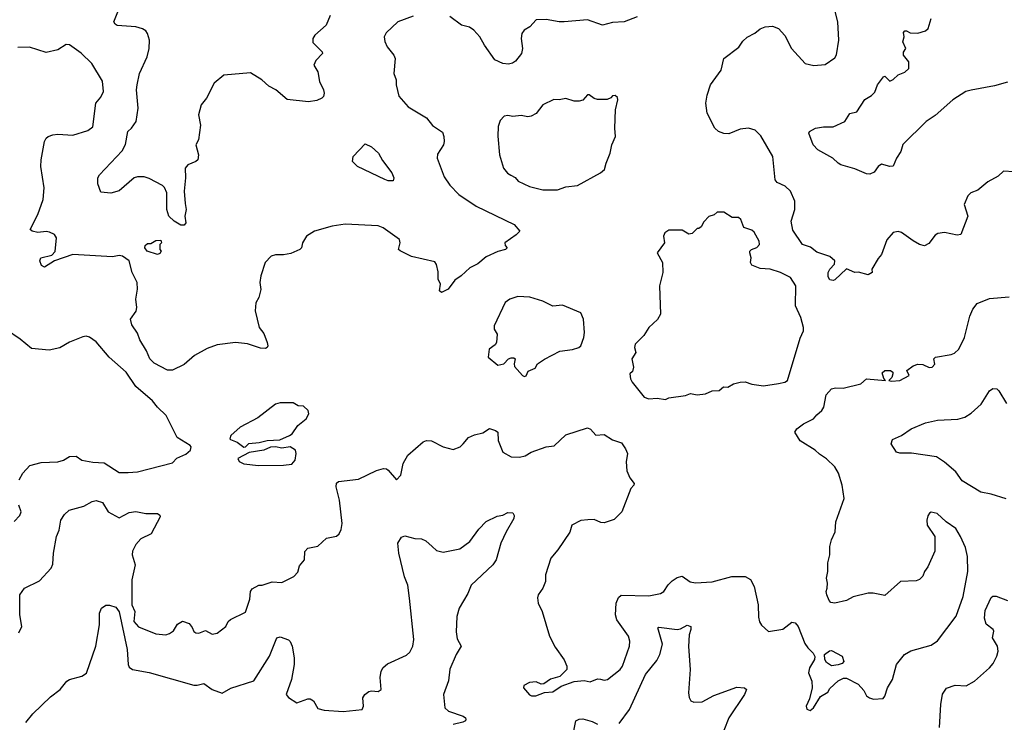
# Model space of a CAD drawing. Extents: x 1690054 to 1842981, y 782881 to 914114.
# Tile 553 of 656: x 1780595 to 1786525, y 848747 to 852978. Entities that reach past the tile are written whole.
import ezdxf

# ---------------------------------------------------------------- set-up
doc = ezdxf.new("R2010")
doc.units = 0

msp = doc.modelspace()

# ---------------------------------------------------------------- linework, layer by layer
at = {"layer": '0CON10XD'}
for points in [[(1781591.2, 851871.2), (1781597.9, 851835), (1781590.9, 851795), (1781596.5, 851755), (1781585, 851741.1), (1781565, 851741.5), (1781525, 851764.4), (1781494.3, 851795), (1781482.5, 851835), (1781480.5, 851935), (1781467.8, 851967.8), (1781455, 851980), (1781375, 852022), (1781345, 852032.5), (1781305, 852032.5), (1781285, 852025.8), (1781195, 851947.5), (1781145, 851934), (1781085, 851940), (1781065, 851990), (1781066.7, 852025), (1781075.9, 852044.1), (1781212.2, 852187.8), (1781233, 852227), (1781246.8, 852305), (1781269.5, 852325), (1781297.5, 852365), (1781308.8, 852445), (1781299.4, 852555), (1781302.2, 852585), (1781316.9, 852655), (1781363.5, 852755), (1781375.6, 852805), (1781376.5, 852855), (1781365.5, 852895.5), (1781355, 852910), (1781335, 852922.9), (1781295, 852934.3), (1781183, 852943), (1781170.3, 852950.3), (1781162, 852965), (1781191.4, 853035)], [(1782465, 853003.3), (1782442, 852945), (1782372.5, 852885), (1782361.4, 852865), (1782361.3, 852841.3), (1782416.2, 852785), (1782418.8, 852775), (1782378.2, 852731.8), (1782367.1, 852705), (1782390, 852665), (1782400, 852605), (1782425.7, 852555), (1782429.2, 852535), (1782424.2, 852515.8), (1782415, 852506.2), (1782385, 852492), (1782335, 852484.2), (1782206.8, 852496.8), (1782138, 852555), (1782095, 852578.2), (1782052.9, 852615), (1781985, 852657.5), (1781825, 852643.3), (1781765.8, 852595), (1781720, 852505), (1781688.8, 852465), (1781671.2, 852405), (1781683.3, 852343.3), (1781671.9, 852255), (1781656, 852225), (1781672.5, 852165), (1781667.5, 852135), (1781656.3, 852123.7), (1781608.8, 852105), (1781592.2, 852085), (1781593.7, 852025), (1781585.3, 851945), (1781591.2, 851871.2)], [(1784736.1, 852523.9), (1784756.2, 852585), (1784818.8, 852675), (1784836.2, 852745), (1784927, 852813), (1784950.9, 852849.1), (1784977, 852873), (1785023.2, 852896.8), (1785055, 852922.5), (1785085, 852934.2), (1785128.8, 852938.8), (1785164.2, 852924.2), (1785202.3, 852882.3), (1785243.8, 852805), (1785325, 852714.3), (1785377.3, 852702.7), (1785445, 852709.2), (1785505, 852748.8), (1785514.3, 852765.7), (1785528.6, 852855), (1785523.1, 852965), (1785498.9, 853058.9)], [(1782965, 852999.2), (1782873.3, 852965), (1782801.7, 852898.3), (1782790, 852875), (1782793.6, 852846.4), (1782808, 852815), (1782848, 852765), (1782856, 852745), (1782848.5, 852655), (1782863.3, 852615), (1782863.3, 852585), (1782878.3, 852518.3), (1782935, 852453.3), (1783045, 852388), (1783081.7, 852341.7), (1783140.9, 852300.9), (1783150.6, 852275), (1783152.2, 852245), (1783146.7, 852225), (1783112.1, 852167.9), (1783108.6, 852145), (1783152, 852032), (1783185, 851982), (1783239.2, 851925), (1783345, 851855.7), (1783574.1, 851744.1), (1783607.5, 851705), (1783585, 851683.3)], [(1784313.3, 852995), (1784235, 852964.3), (1784165, 852961.4), (1784105, 852944.3), (1784015, 852976.9), (1783875, 852964.2), (1783845, 852964.2), (1783765, 852980), (1783705, 852976.7), (1783667.5, 852935), (1783634.1, 852915.9), (1783618.8, 852895), (1783615.8, 852865), (1783623.8, 852805), (1783617.5, 852775), (1783581.7, 852728.3), (1783563.9, 852716.1), (1783538.8, 852711.2), (1783505.8, 852714.2), (1783456.9, 852736.9), (1783394.2, 852824.2), (1783367.3, 852875), (1783330.6, 852915), (1783305, 852932.2), (1783255, 852944.3), (1783185, 852997.1)], [(1786545, 852602.5), (1786465, 852578.9), (1786325, 852552.9), (1786292.5, 852545), (1786214.3, 852495.7), (1786108.8, 852401.2), (1786055, 852365.8), (1785914.2, 852225.8), (1785900.8, 852185), (1785875.4, 852144.6), (1785855, 852096.7), (1785835, 852093.8), (1785785, 852108.8), (1785765, 852093.3), (1785740.5, 852059.5), (1785715, 852048.8), (1785695, 852050), (1785625, 852080), (1785540, 852105), (1785523.6, 852113.6), (1785492.5, 852145), (1785402.5, 852195), (1785373.8, 852225), (1785347.5, 852295), (1785352.5, 852305), (1785387.5, 852325), (1785435, 852332.5), (1785495, 852332.5), (1785563.8, 852365), (1785595, 852412.5), (1785635.9, 852424.1), (1785685, 852497.5), (1785725, 852522.5), (1785745, 852542.5), (1785762, 852585), (1785796.7, 852633.3), (1785805, 852637.5), (1785835, 852607.5), (1785855, 852617.5), (1785885, 852646.2), (1785925, 852662), (1785950, 852685), (1785950, 852725), (1785917.5, 852765), (1785918.3, 852781.7), (1785932.5, 852805), (1785913.9, 852843.9), (1785922.5, 852875), (1785918.3, 852901.7), (1785925, 852910), (1785935, 852910), (1785958.3, 852898.3), (1786005, 852897.5), (1786049.5, 852910.5), (1786066, 852925), (1786083.8, 852985)], [(1783585, 851683.3), (1783517.5, 851635), (1783518.3, 851618.3), (1783530, 851605), (1783520, 851595), (1783475, 851582.9), (1783405, 851549.4), (1783355, 851507.1), (1783305.5, 851484.5), (1783253.8, 851435), (1783215, 851408.8), (1783175.8, 851355), (1783136, 851336), (1783124.4, 851345), (1783130.4, 851385), (1783114.6, 851415), (1783115, 851460), (1783105, 851503.8), (1783095, 851520), (1782955, 851551.4), (1782886.4, 851586.4), (1782877.5, 851595), (1782887.5, 851635), (1782882.5, 851655), (1782785, 851724.2), (1782755, 851737.5), (1782555, 851747.2), (1782476.7, 851735), (1782370, 851705), (1782323.3, 851675), (1782297.5, 851635), (1782292.5, 851605), (1782282.5, 851595), (1782229.2, 851570.8), (1782185, 851562.2), (1782135, 851562.5), (1782110, 851555), (1782074.3, 851515), (1782048.1, 851435), (1782041.4, 851395), (1782047.3, 851352.7), (1782035.8, 851304.2), (1782017.7, 851272.3), (1782013.8, 851225), (1782036.7, 851125), (1782065, 851087.5), (1782086.2, 851035), (1782090, 851015), (1782085.9, 851004.1), (1782075, 850998.8), (1782045, 850999.2), (1781966.4, 851026.4), (1781895, 851034.5), (1781785, 851019.4), (1781725, 850997.5), (1781648.8, 850955), (1781585, 850902.5), (1781515, 850868), (1781485, 850867.1), (1781405, 850910), (1781380, 850935), (1781360, 850985), (1781319.7, 851049.7), (1781305, 851090), (1781270.2, 851140.2), (1781263.6, 851175), (1781296.8, 851223.2), (1781301.1, 851245), (1781295.7, 851295), (1781305.7, 851355), (1781302.5, 851395), (1781273.3, 851455), (1781253.9, 851525), (1781215, 851554.4), (1781195, 851558), (1781155, 851550.5), (1780916.2, 851563.8), (1780804.1, 851525.9), (1780745, 851488.8), (1780727.7, 851497.7), (1780717.1, 851525), (1780723.1, 851545), (1780789.4, 851560.6), (1780808.3, 851581.7), (1780816.2, 851665), (1780806, 851685), (1780775, 851699.6), (1780755, 851702.7), (1780705, 851696.6), (1780670, 851705), (1780659.2, 851715), (1780704.5, 851805.5), (1780736.9, 851895), (1780743.5, 851965), (1780721.9, 852095), (1780725.5, 852134.5), (1780745.5, 852244.5), (1780754.6, 852265.4), (1780766.2, 852275), (1780794.5, 852285.5), (1780825, 852288.1), (1780916.4, 852283.6), (1781005, 852310), (1781035, 852333.8), (1781053.8, 852475), (1781085, 852511.2), (1781100.8, 852545), (1781095, 852607.5), (1781029.2, 852715), (1780965, 852776.9), (1780895, 852826.2), (1780875, 852828.8), (1780825, 852797.1), (1780755, 852780.8), (1780655, 852812.5), (1780585, 852811.2)], [(1783745, 851952.9), (1783835, 851954.2), (1783885, 851972.5), (1783955, 851980), (1784093.3, 852055), (1784116.7, 852075), (1784126.2, 852115), (1784152, 852175), (1784161.4, 852225), (1784182.9, 852275), (1784178.6, 852325), (1784183.8, 852435), (1784197.5, 852495), (1784195, 852510), (1784181.7, 852521.7), (1784165, 852520), (1784155, 852507.5), (1784133, 852497), (1784075, 852498), (1784054.1, 852504.1), (1784025, 852526), (1784013.8, 852525), (1783985.7, 852494.3), (1783965, 852488), (1783935, 852488), (1783885, 852504), (1783843.9, 852496.1), (1783811.7, 852498.3), (1783746.7, 852465), (1783705.9, 852414.1), (1783675, 852396.7), (1783655, 852393.3), (1783615, 852401.2), (1783565, 852396), (1783535, 852402), (1783512.7, 852397.3), (1783488.8, 852371.2), (1783477.1, 852335), (1783475.7, 852275.7), (1783485.8, 852164.2), (1783508, 852085), (1783533.5, 852053.5), (1783552.5, 852042.5), (1783578.3, 852028.3), (1783597.5, 852005), (1783665, 851974.4), (1783745, 851952.9)], [(1786582.4, 852062.4), (1786520, 852065), (1786487.5, 852035), (1786425, 852001.2), (1786365, 851951.2), (1786322.5, 851935), (1786305, 851916.7), (1786284, 851865), (1786304.2, 851795), (1786262.5, 851685), (1786240.5, 851680.5), (1786165, 851696.9), (1786125, 851691.4), (1786109.1, 851680.9), (1786069.7, 851630.3), (1786045, 851616), (1786015, 851624.2), (1785975, 851645.8), (1785905, 851696), (1785885, 851703.3), (1785855, 851696.7), (1785817.6, 851652.4), (1785786, 851564), (1785765, 851540), (1785727.5, 851475), (1785730, 851455), (1785705, 851442.5), (1785647, 851457), (1785625, 851456.7), (1785575, 851477.5), (1785505, 851412.5), (1785495, 851407.5), (1785475, 851412.5), (1785465, 851430), (1785464.3, 851455.7), (1785474.2, 851475.8), (1785502.5, 851505), (1785503.3, 851525), (1785475, 851552), (1785395, 851577.5), (1785357.7, 851607.7), (1785308.8, 851625), (1785250.7, 851710.7), (1785241.4, 851765), (1785264.2, 851835), (1785262.5, 851885), (1785236.3, 851946.3), (1785206, 851975), (1785157.9, 851997.9), (1785145, 852013.3), (1785130, 852155), (1785058.3, 852278.3), (1785025, 852312.9), (1784985, 852324.4), (1784935, 852318.9), (1784865, 852291.4), (1784835, 852292.9), (1784803.8, 852305), (1784782, 852325), (1784736, 852415), (1784728, 852475), (1784736.1, 852523.9)], [(1782815, 852007.1), (1782793.8, 852015), (1782628.8, 852095), (1782598.6, 852125), (1782603.6, 852155), (1782675, 852230), (1782715, 852212), (1782756.2, 852175), (1782779.5, 852129.5), (1782836.2, 852055), (1782848.8, 852025), (1782845, 852007.5), (1782815, 852007.1)], [(1784485, 850690.9), (1784505, 850701.4), (1784605, 850714.7), (1784635, 850726.2), (1784675, 850720), (1784725.3, 850724.7), (1784765, 850742.5), (1784807.5, 850745), (1784833, 850767), (1784860, 850765), (1784894.2, 850785.8), (1784935, 850796.2), (1784965, 850796.7), (1785005, 850784), (1785073.7, 850773.7), (1785165, 850786.7), (1785203.3, 850795), (1785220, 850805), (1785295, 851060), (1785316.2, 851105), (1785316, 851125), (1785298.8, 851185), (1785266.7, 851255), (1785270, 851375), (1785236.5, 851425), (1785176.6, 851456.6), (1785115, 851475.7), (1785055, 851479.6), (1785005, 851500), (1784996.7, 851515), (1785000, 851545), (1784992.5, 851575), (1784992.5, 851585), (1785002.5, 851595), (1785035, 851606), (1785050, 851625), (1785048.1, 851645), (1785018.3, 851698.3), (1785005, 851710), (1784957, 851727), (1784937.5, 851775), (1784925, 851786.7), (1784885, 851787.5), (1784835, 851820), (1784795, 851820), (1784777, 851803), (1784745, 851792.5), (1784715, 851760), (1784698.3, 851731.7), (1784685, 851720), (1784675, 851720), (1784645, 851690), (1784625, 851687.5), (1784585, 851710), (1784505, 851710), (1784480, 851695), (1784472.5, 851675), (1784477.5, 851635), (1784433.3, 851575), (1784466.7, 851515), (1784468, 851455), (1784448, 851375), (1784454.2, 851205.8), (1784436.8, 851173.2), (1784383.8, 851125), (1784353.9, 851076.1), (1784302.5, 851025), (1784297.5, 851005), (1784306.4, 850973.6), (1784282.5, 850935), (1784292.5, 850885), (1784285, 850860), (1784270, 850845), (1784273.3, 850815), (1784283.3, 850795), (1784356, 850705), (1784384.3, 850694.3), (1784435, 850698.1), (1784485, 850690.9)], [(1781425, 851564.2), (1781363.3, 851585), (1781350, 851605), (1781351.7, 851618.3), (1781365, 851630), (1781385, 851630), (1781415, 851647.5), (1781445, 851650), (1781450, 851635), (1781440, 851625), (1781440, 851595), (1781447.5, 851585), (1781439.3, 851570.7), (1781425, 851564.2)], [(1780590, 849285), (1780608.6, 849325), (1780595.7, 849394.3), (1780595.8, 849515), (1780624.4, 849555.6), (1780715, 849600), (1780785.8, 849675), (1780795, 849700), (1780798.5, 849765), (1780817.9, 849865), (1780832.5, 849905), (1780842.9, 849965), (1780865, 849999.2), (1780893.1, 850025), (1780981.7, 850048.3), (1781032.4, 850077.6), (1781055, 850081.9), (1781095, 850070.8), (1781128, 850015), (1781195, 849978.6), (1781255, 850010), (1781295, 850015.6), (1781355, 850004.3), (1781425, 850003.8), (1781440, 849995), (1781441.2, 849985), (1781388, 849882), (1781325, 849851.2), (1781295, 849818.8), (1781275, 849777.5), (1781273.5, 849755), (1781291.4, 849695), (1781271.2, 849605), (1781270.9, 849455), (1781287.8, 849415), (1781283.1, 849355), (1781311.7, 849321.7), (1781415, 849280.6), (1781475.6, 849274.4), (1781498.3, 849281.7), (1781521.7, 849298.3), (1781545, 849337.5), (1781575, 849356.2), (1781615, 849342.5), (1781635, 849317.5), (1781644.2, 849294.2), (1781655.9, 849285.9), (1781675, 849283.8), (1781715, 849300), (1781755, 849278.8), (1781785, 849284), (1781836.7, 849325), (1781851.2, 849355), (1781864.2, 849365.8), (1781955, 849410), (1781981.2, 849488.8), (1781985.9, 849534.1), (1781995, 849550), (1782035, 849572.5), (1782055, 849573.3), (1782115, 849593.8), (1782175, 849588), (1782245.8, 849624.2), (1782269.5, 849650.5), (1782280, 849690), (1782310, 849725), (1782312.5, 849775), (1782330, 849795), (1782391.7, 849808.3), (1782442.5, 849855), (1782502.4, 849867.6), (1782518.8, 849881.2), (1782532.1, 849907.9), (1782536.8, 849945), (1782522.2, 850085), (1782500.4, 850165), (1782503.5, 850186.5), (1782515, 850198), (1782635, 850211.4), (1782745, 850263.1), (1782785.9, 850275.9), (1782804.2, 850274.2), (1782815, 850266.2), (1782865, 850206.7), (1782890, 850235), (1782904.4, 850305), (1782933.8, 850355), (1783025, 850436), (1783045, 850443.8), (1783075, 850441.2), (1783145, 850405.7), (1783205, 850390), (1783247.5, 850405), (1783266, 850424), (1783298.8, 850461.2), (1783335, 850478), (1783385, 850490), (1783425, 850515.4), (1783461.2, 850505), (1783474, 850495), (1783477.5, 850445), (1783504.3, 850374.3), (1783555.9, 850345.9), (1783605.6, 850344.4), (1783638.7, 850351.3), (1783676.4, 850373.6), (1783765, 850406.2), (1783815, 850411.8), (1783885, 850477.5), (1784015, 850520), (1784032.7, 850512.7), (1784065, 850476.2), (1784115, 850480.8), (1784165, 850448), (1784219.4, 850429.4), (1784244.4, 850394.4), (1784256.5, 850365), (1784247.7, 850315), (1784251.9, 850261.9), (1784269.3, 850219.3), (1784296.2, 850185), (1784293.9, 850176.1), (1784276.7, 850155), (1784220.8, 850015), (1784175, 849968.8), (1784115, 849948.8), (1784095, 849951.2), (1784055, 849969.2), (1784016, 849966), (1783975, 849962), (1783920, 849935), (1783908.3, 849891.7), (1783836.2, 849785), (1783794.1, 849735.9), (1783762.5, 849635), (1783762.5, 849595), (1783745.8, 849555), (1783718, 849515), (1783714.2, 849495.8), (1783718, 849465), (1783741.4, 849415), (1783785.8, 849265), (1783819.1, 849199.1), (1783875, 849122.5), (1783890, 849085), (1783890, 849065), (1783847.3, 849022.7), (1783792.3, 849007.7), (1783751.7, 848978.3), (1783735, 848977.5), (1783705, 848990), (1783665, 848987.5), (1783631.7, 848968.3), (1783630, 848955), (1783665, 848913.3), (1783677, 848907), (1783703, 848907), (1783755, 848927.5), (1783805, 848931.2), (1783856.1, 848963.9), (1783935, 848992), (1783995, 848998.8), (1784031.7, 848991.7), (1784075, 849008), (1784093.3, 849006.7), (1784115, 849000), (1784135, 849004), (1784212, 849065), (1784225.6, 849085), (1784268.6, 849205), (1784270.6, 849235), (1784261.1, 849265), (1784192.2, 849365), (1784183.7, 849393.7), (1784186.8, 849465), (1784202.1, 849497.9), (1784216.8, 849513.2), (1784385, 849508.1), (1784455, 849522.9), (1784475, 849534), (1784501.4, 849575), (1784525, 849598.1), (1784555, 849618.1), (1784585, 849627.5), (1784633.7, 849593.7), (1784665, 849587.5), (1784765, 849593.8), (1784884.2, 849625.8), (1784965, 849625.6), (1784997, 849607), (1785018.5, 849565), (1785043.1, 849455), (1785045, 849380), (1785051.2, 849351.2), (1785062.3, 849332.3), (1785105, 849293.3), (1785191.7, 849308.3), (1785245, 849350), (1785265, 849346.7), (1785283.8, 849325), (1785322.6, 849222.6), (1785341.2, 849195), (1785374.1, 849164.1), (1785383.6, 849143.6), (1785381.2, 849125), (1785351.8, 849075), (1785345.5, 849045.5), (1785365.6, 848995.6), (1785368.1, 848955), (1785352.4, 848887.6), (1785332, 848845), (1785336.2, 848826.2), (1785355, 848818.8), (1785375.8, 848834.2), (1785418.3, 848901.7), (1785461.7, 848928.3), (1785475, 848950), (1785523.6, 848996.4), (1785557, 849013), (1785575, 849012.5), (1785645, 848977.5), (1785678.3, 848938.3), (1785695, 848907.5), (1785712.5, 848895), (1785736.4, 848886.4), (1785795, 848891.2), (1785806.2, 848905), (1785822, 848955), (1785851.2, 849005), (1785875.8, 849094.2), (1785924, 849155), (1785962.6, 849177.4), (1786085, 849212.5), (1786123, 849237), (1786235, 849386.7), (1786277.5, 849505), (1786304.2, 849655), (1786303.3, 849745), (1786290.5, 849800.5), (1786260, 849865), (1786232.5, 849915), (1786173.9, 849953.9), (1786120, 850005), (1786085, 850012.5), (1786073.6, 850006.4), (1786065, 849990), (1786058.8, 849965), (1786061.2, 849935), (1786106.7, 849865), (1786107, 849777), (1786065, 849682.5), (1786043.3, 849655), (1786033.6, 849626.4), (1786013.6, 849606.4), (1785995, 849600), (1785900, 849595), (1785805, 849510), (1785735, 849524), (1785705, 849524), (1785615, 849502), (1785575, 849480), (1785503.6, 849463.6), (1785479.3, 849469.3), (1785470.5, 849480.5), (1785455.8, 849515), (1785452.5, 849535), (1785458, 849555), (1785460.8, 849585), (1785454, 849615), (1785462.5, 849655), (1785462.7, 849707.3), (1785473.8, 849755), (1785474.1, 849805.9), (1785483.8, 849845), (1785505.8, 849895), (1785510.8, 849955), (1785559.5, 850095), (1785549.2, 850175), (1785527.2, 850247.2), (1785504.7, 850284.7), (1785454.5, 850334.5), (1785410.9, 850360.9), (1785385, 850386), (1785295, 850441.2), (1785264.2, 850495), (1785275.8, 850515), (1785315, 850545.3), (1785376.4, 850573.6), (1785395, 850598.6), (1785425.9, 850624.1), (1785438.8, 850645), (1785451.5, 850718.5), (1785484.5, 850755), (1785507.9, 850762.1), (1785555, 850759.5), (1785660, 850785), (1785695, 850816.2), (1785810, 850805), (1785798.3, 850818.3), (1785788.3, 850851.7), (1785805, 850866), (1785840, 850865), (1785852.5, 850855), (1785852.5, 850845), (1785847, 850823), (1785830, 850805), (1785845, 850801.2), (1785895, 850806.2), (1785952.5, 850835), (1785937.5, 850865), (1785976.4, 850893.6), (1786005, 850903.3), (1786035, 850902.5), (1786073, 850883), (1786090, 850885), (1786107, 850903), (1786100, 850935), (1786110, 850945), (1786205, 850962.5), (1786225, 850970), (1786250, 850995), (1786286, 851065), (1786317.9, 851192.1), (1786335.6, 851234.4), (1786360.6, 851269.4), (1786435, 851298.2), (1786555, 851308.9)], [(1783635, 850828.8), (1783645, 850833.3), (1783657.7, 850862.3), (1783700.5, 850879.5), (1783713.6, 850906.4), (1783755, 850933.3), (1783848.3, 850981.7), (1783925, 850992.5), (1783962.5, 851005), (1783973.8, 851015), (1783992, 851065), (1783995.7, 851095), (1783991.4, 851175), (1783975, 851213.8), (1783865, 851260), (1783805, 851253.3), (1783745, 851282.5), (1783667.3, 851307.3), (1783595, 851311.2), (1783547.5, 851295), (1783518.8, 851275), (1783453.3, 851135), (1783453.3, 851115), (1783470, 851085), (1783467.5, 851035), (1783459.3, 851020.7), (1783422.5, 850995), (1783417.5, 850945), (1783475, 850897.5), (1783510, 850905), (1783540, 850935), (1783555, 850942.5), (1783571.7, 850941.7), (1783580, 850935), (1783572.5, 850905), (1783575, 850890), (1783622.5, 850835), (1783635, 850828.8)], [(1780592.8, 850207.2), (1780613.6, 850246.4), (1780656.9, 850293.1), (1780725, 850311.4), (1780825, 850316.2), (1780860, 850325), (1780895, 850347.5), (1780935, 850350), (1780970, 850325), (1781035, 850313.8), (1781105, 850310), (1781195, 850251.2), (1781248.6, 850251.4), (1781305.3, 850254.7), (1781515, 850310), (1781541.7, 850338.3), (1781595, 850362), (1781623.3, 850385), (1781627.5, 850405), (1781623, 850413), (1781543.1, 850463.1), (1781477.5, 850595), (1781424.6, 850644.6), (1781395, 850683.8), (1781295, 850770), (1781237.5, 850855), (1781135, 850945.6), (1781055, 851037.5), (1781015, 851066), (1780995, 851072), (1780975, 851068), (1780895, 851036), (1780837.6, 851002.4), (1780772.1, 850987.9), (1780667.2, 850997.2), (1780598.6, 851055), (1780515, 851111.2)], [(1786535, 850093.1), (1786445, 850120.6), (1786382.5, 850132.5), (1786271.5, 850201.5), (1786232, 850255), (1786164.3, 850314.3), (1786115.6, 850345.6), (1785965, 850368.6), (1785895, 850367.5), (1785875, 850374), (1785844.2, 850425), (1785850.5, 850449.5), (1785905.7, 850474.3), (1785963.3, 850515), (1786049.7, 850550.3), (1786123.1, 850566.9), (1786245, 850573.3), (1786286.4, 850583.6), (1786325, 850609.2), (1786385, 850662.5), (1786435, 850743.8), (1786455, 850758.1), (1786480, 850755), (1786492.7, 850742.7), (1786537, 850667)], [(1781945, 850404.2), (1781955, 850406.2), (1781975, 850426.9), (1782037.8, 850432.2), (1782085, 850444.6), (1782161.6, 850448.4), (1782220, 850475), (1782236.2, 850485), (1782271.2, 850535), (1782320, 850575), (1782336.7, 850605), (1782332.5, 850625), (1782305, 850650), (1782273, 850653), (1782241.7, 850671.7), (1782165, 850670.8), (1782135, 850663.3), (1782028.9, 850581.1), (1781923.8, 850525), (1781867.5, 850475), (1781860, 850455), (1781865, 850450), (1781905, 850433.3), (1781945, 850404.2)], [(1782033.1, 850293.1), (1782185, 850294.7), (1782235, 850302.2), (1782254.5, 850325), (1782260, 850365), (1782256.7, 850385), (1782225, 850405.9), (1782175, 850398.9), (1782135, 850406.2), (1782105.6, 850404.4), (1782066, 850385), (1781977.6, 850372.4), (1781910, 850335), (1781917, 850317), (1781945, 850304), (1782033.1, 850293.1)], [(1780563, 849957), (1780597.1, 849992.9), (1780604.6, 850015), (1780590, 850055)], [(1780632.5, 848745), (1780675, 848797.5), (1780780.3, 848899.7), (1780840, 848945), (1780880, 848995), (1780895, 849005.4), (1780970, 849025), (1780997.3, 849042.7), (1781054, 849205), (1781075.7, 849334.3), (1781075.8, 849405), (1781088.8, 849435), (1781115, 849453.3), (1781137, 849453), (1781175, 849440), (1781195, 849413.3), (1781242.8, 849185), (1781248, 849095), (1781255, 849078.3), (1781275, 849065.7), (1781375, 849046.7), (1781645, 848970.8), (1781665, 848969.8), (1781705, 848980.5), (1781753.7, 848943.7), (1781815, 848922), (1781867.8, 848952.2), (1782005, 848997.1), (1782099.5, 849145), (1782144, 849255), (1782165, 849261.2), (1782215, 849243.8), (1782225, 849233.8), (1782236.2, 849205), (1782248.5, 849135), (1782249.3, 849095), (1782232, 849005), (1782200, 848915), (1782215, 848896.2), (1782263.6, 848863.6), (1782331.2, 848888.8), (1782345, 848888.8), (1782365, 848876.2), (1782390.1, 848830.1), (1782429.5, 848819.5), (1782543.1, 848813.1), (1782657.1, 848825), (1782666.4, 848843.6), (1782661.4, 848895), (1782674, 848915), (1782697.6, 848932.4), (1782715, 848936.9), (1782755, 848932.5), (1782772, 848945), (1782767.2, 849017.2), (1782771.6, 849055), (1782783.3, 849076.7), (1782810.5, 849099.5), (1782925, 849151.2), (1782945, 849169.5), (1782962.8, 849205), (1782969.6, 849245), (1782943.5, 849495), (1782932.1, 849572.1), (1782913, 849623), (1782879.5, 849765), (1782872, 849825), (1782895, 849862.5), (1782915, 849870), (1782975, 849854.4), (1783015, 849852.5), (1783040.3, 849840.3), (1783080, 849805), (1783105, 849781.4), (1783145, 849771.9), (1783245, 849791.2), (1783305.8, 849835), (1783360.7, 849909.3), (1783405, 849956.2), (1783471.1, 849988.9), (1783505.7, 849994.3), (1783535, 850010), (1783565, 850007.5), (1783573, 849993), (1783571.2, 849975), (1783524.4, 849895), (1783492.9, 849825), (1783464.4, 849725.6), (1783443.8, 849695), (1783315, 849573.3), (1783295, 849521.9), (1783242.2, 849435), (1783228.1, 849385), (1783222.9, 849292.9), (1783230, 849250), (1783253.3, 849205), (1783224.1, 849155.9), (1783185, 849067.5), (1783177.1, 848997.1), (1783147.1, 848915), (1783155.6, 848835), (1783178, 848815), (1783266.7, 848785), (1783280, 848775), (1783282, 848765), (1783279.2, 848755), (1783265, 848747.1), (1783205, 848733.6)], [(1786134.2, 848715), (1786142.2, 848855), (1786152.6, 848917.4), (1786177, 848953), (1786229.5, 848970.5), (1786295, 848966), (1786345.8, 848994.2), (1786436.2, 849075), (1786458.3, 849101.7), (1786480, 849145), (1786487.5, 849175), (1786484.2, 849205), (1786454.3, 849255), (1786462, 849295), (1786458, 849305), (1786415, 849338.1), (1786404.7, 849374.8), (1786409, 849421), (1786445, 849498), (1786455, 849505.8), (1786475, 849507.1), (1786545, 849480)], [(1784205, 848740.6), (1784268.5, 848825), (1784365, 849034.4), (1784431.5, 849118.5), (1784451.1, 849155), (1784466.8, 849216.8), (1784438.8, 849315), (1784445, 849319.2), (1784554.2, 849305.8), (1784575, 849310), (1784615, 849332), (1784636.1, 849323.9), (1784636.9, 849305), (1784626.4, 849273.6), (1784622.6, 849202.6), (1784633.6, 849065), (1784622.2, 848925), (1784626.8, 848896.8), (1784637.3, 848877.3), (1784655, 848868), (1784705, 848870), (1784775, 848908.9), (1784915, 848958.6), (1784960, 848955), (1784972.5, 848945), (1784961.2, 848915), (1784865.7, 848775), (1784835, 848697.5)], [(1785485, 849087.5), (1785455, 849106.7), (1785443.8, 849125), (1785442.5, 849155), (1785471.7, 849178.3), (1785485, 849180), (1785547.5, 849145), (1785557.5, 849112.5), (1785548.3, 849101.7), (1785525, 849092.5), (1785485, 849087.5)], [(1783932.8, 848695), (1783944.6, 848755.4), (1783963.8, 848766.2), (1783987.2, 848767.2), (1784042.8, 848752.8), (1784075, 848735.6)]]:
    msp.add_lwpolyline(points, dxfattribs=at)

doc.saveas('drawing.dxf')
